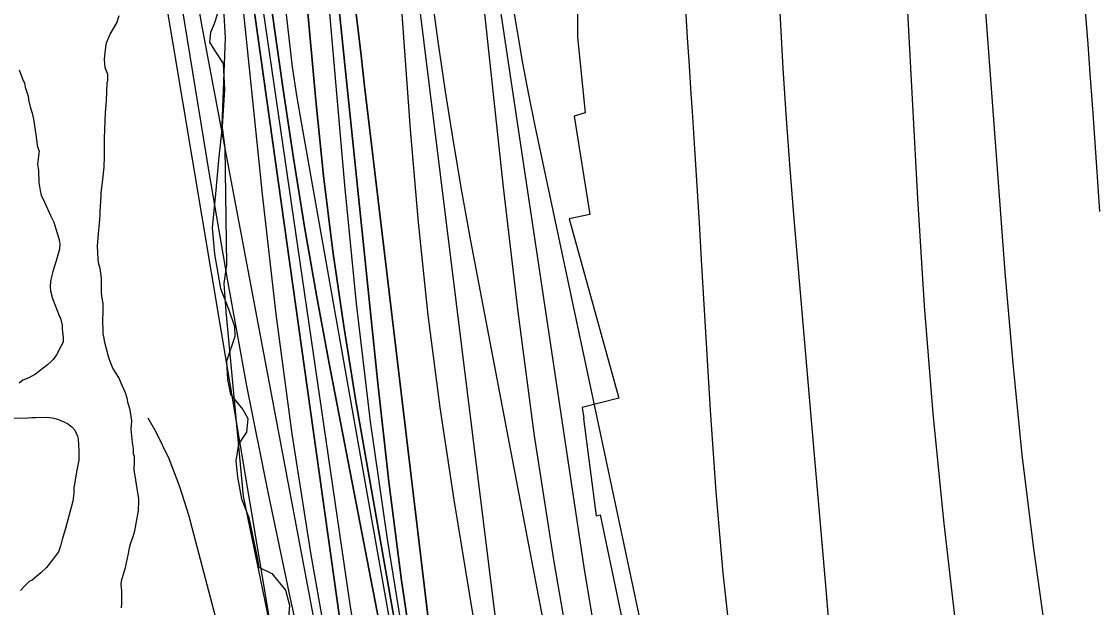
# Model space of a CAD drawing. Extents: x 3172231 to 3210228, y 940198 to 965780.
# Drawn here: x 3187870 to 3189224, y 952541 to 953277 of the extents above; entities that cross this region are included whole.
import ezdxf

# ---------------------------------------------------------------- set-up
doc = ezdxf.new("R2010")
doc.units = 0
for name, color, linetype in [('V-RIVR-EDGE', 7, 'Continuous'), ('V-RRAP-RVMT', 7, 'Continuous'), ('V-SITE-VEGE', 7, 'Continuous'), ('V-TOPO-DPTH', 7, 'Continuous'), ('V-TOPO-MAJR', 7, 'Continuous'), ('V-TOPO-MINR', 7, 'Continuous'), ('V-TOPO-WATR', 7, 'Continuous')]:
    doc.layers.add(name, color=color, linetype=linetype)

msp = doc.modelspace()

# ---------------------------------------------------------------- linework, layer by layer
at = {"layer": 'V-RIVR-EDGE'}
msp.add_lwpolyline([(3188116.97, 953287.206), (3188112.789, 953274.251), (3188108.094, 953263.371), (3188107.028, 953251.445), (3188113.743, 953240.538), (3188124.076, 953224.435), (3188125.551, 953191.758), (3188122.843, 953145.607), (3188118.071, 953103.092), (3188114.335, 953060.574), (3188110.081, 953018.058), (3188113.111, 952984.858), (3188120.784, 952941.794), (3188131.089, 952914.8), (3188138.299, 952894.037), (3188138.786, 952881.589), (3188128.337, 952850.497), (3188129.317, 952827.157), (3188133.419, 952808.476), (3188148.932, 952789.767), (3188155.127, 952778.342), (3188153.529, 952761.232), (3188143.119, 952746.218), (3188139.955, 952724.962), (3188141.979, 952704.731), (3188147.098, 952677.231), (3188156.375, 952653.87), (3188166.623, 952603.538), (3188168.668, 952591.605), (3188185.245, 952583.784), (3188202.307, 952562.479), (3188207.447, 952543.796), (3188205.307, 952517.351)], dxfattribs=at)
at = {"layer": 'V-RRAP-RVMT'}
for p, q in [((3188569.57, 953333.25), (3188569.624, 953257.404)), ((3188127.069, 953256.795), (3188123.568, 953318.214)), ((3188122.835, 953147.047), (3188127.069, 953256.795)), ((3188569.624, 953257.404), (3188579.186, 953162.299)), ((3188579.186, 953162.299), (3188565.221, 953158.429)), ((3188565.221, 953158.429), (3188585.163, 953034.537)), ((3188126.719, 953118.277), (3188122.835, 953147.047)), ((3188128.823, 952971.605), (3188126.719, 953118.277)), ((3188585.163, 953034.537), (3188559.089, 953029.22)), ((3188559.089, 953029.22), (3188621.738, 952803.905)), ((3188125.147, 952948.125), (3188128.823, 952971.605)), ((3188127.85, 952912.647), (3188125.147, 952948.125)), ((3188149.523, 952680.82), (3188127.85, 952912.647)), ((3188621.738, 952803.905), (3188575.639, 952792.304)), ((3188575.639, 952792.304), (3188577.426, 952778.602)), ((3188577.426, 952778.602), (3188577.1, 952778.547)), ((3188577.1, 952778.547), (3188593.244, 952656.133)), ((3188196.99, 952451.283), (3188149.523, 952680.82)), ((3188593.244, 952656.133), (3188593.275, 952655.986)), ((3188593.275, 952655.986), (3188598.088, 952657.261)), ((3188598.088, 952657.261), (3188625.768, 952525.383))]:
    msp.add_line(p, q, dxfattribs=at)
at = {"layer": 'V-SITE-VEGE'}
for points in [[(3187996.288, 952574.502), (3188001.004, 952590.976), (3188005.096, 952608.665), (3188006.245, 952615.978), (3188008.015, 952622.079), (3188010.982, 952630.019), (3188012.74, 952637.339), (3188016.221, 952655.63), (3188017.37, 952662.941), (3188017.87, 952674.51), (3188017.841, 952677.554), (3188012.025, 952714.012), (3188012.537, 952724.365), (3188012.479, 952730.449), (3188011.234, 952733.478), (3188011.165, 952740.783), (3188009.881, 952748.074), (3188008.504, 952765.101), (3188009.016, 952775.452), (3188007.697, 952786.394), (3188007.06, 952789.432), (3188004.55, 952797.319), (3188003.272, 952804.001), (3188001.383, 952810.678), (3187995.794, 952822.798), (3187992.681, 952830.07), (3187985.272, 952841.566), (3187980.916, 952851.869), (3187980.279, 952854.906), (3187979.658, 952856.119), (3187974.61, 952875.546), (3187974.575, 952879.198), (3187973.307, 952884.662), (3187973.234, 952892.571), (3187972.582, 952896.827), (3187972.523, 952903.522), (3187973.068, 952910.221), (3187972.949, 952922.998), (3187971.669, 952929.683), (3187971.001, 952935.761), (3187970.903, 952946.716), (3187970.827, 952954.625), (3187969.496, 952966.784), (3187967.62, 952972.244), (3187966.954, 952978.325), (3187966.266, 952986.838), (3187966.193, 952994.748), (3187967.262, 953010.583), (3187967.825, 953015.455), (3187968.359, 953023.373), (3187969.476, 953034.338), (3187969.441, 953037.987), (3187970.465, 953058.688), (3187970.438, 953061.732), (3187971.016, 953064.779), (3187972.138, 953075.136), (3187973.285, 953082.449), (3187974.395, 953094.023), (3187974.878, 953107.416), (3187974.661, 953130.538), (3187976.187, 953162.811), (3187977.264, 953177.425), (3187978.274, 953199.951), (3187978.853, 953203.001), (3187978.78, 953210.912), (3187975.663, 953218.795), (3187974.952, 953229.741), (3187975.486, 953237.659), (3187976.635, 953244.972), (3187977.192, 953250.455), (3187981.958, 953261.455), (3187990.349, 953275.527), (3187993.304, 953284.685)], [(3187867.356, 953216.565), (3187871.724, 953205.043), (3187874.211, 953199.589), (3187874.864, 953194.727), (3187878.622, 953183.199), (3187879.271, 953178.945), (3187881.182, 953169.833), (3187883.691, 953161.946), (3187885.583, 953154.66), (3187888.838, 953132.173), (3187890.15, 953121.84), (3187890.787, 953118.803), (3187892.037, 953115.164), (3187892.653, 953114.56), (3187890.372, 953098.106), (3187891.67, 953089.599), (3187892.413, 953075.001), (3187893.726, 953064.669), (3187894.996, 953059.2), (3187899.342, 953050.115), (3187907.415, 953032.54), (3187911.136, 953025.271), (3187914.907, 953012.526), (3187917.413, 953004.64), (3187918.693, 952997.957), (3187918.149, 952991.258), (3187914.024, 952976.613), (3187909.891, 952963.184), (3187908.128, 952956.475), (3187906.966, 952950.378), (3187906.416, 952944.287), (3187907.075, 952938.817), (3187909.6, 952929.101), (3187918.329, 952906.665), (3187919.57, 952904.243), (3187921.475, 952895.741), (3187921.52, 952890.871), (3187922.838, 952879.931), (3187922.89, 952874.454), (3187920.502, 952869.564), (3187914.519, 952858.554), (3187910.317, 952852.428), (3187907.904, 952849.971), (3187903.075, 952845.666), (3187887.971, 952833.961), (3187879.491, 952829.62), (3187872.216, 952826.513), (3187867.383, 952822.814)], [(3187854.407, 952778.876), (3187878.745, 952779.104), (3187883.607, 952779.757), (3187888.477, 952779.804), (3187903.081, 952779.941), (3187911.003, 952778.796), (3187917.106, 952777.027), (3187928.106, 952772.261), (3187933.621, 952768.053), (3187937.312, 952763.828), (3187941.037, 952755.951), (3187941.674, 952752.914), (3187942.426, 952737.705), (3187942.532, 952726.142), (3187939.628, 952711.511), (3187936.169, 952690.788), (3187936.224, 952684.701), (3187935.106, 952674.346), (3187925.687, 952640.178), (3187921.558, 952626.141), (3187919.795, 952619.431), (3187916.832, 952610.883), (3187910.827, 952602.308), (3187901.801, 952591.267), (3187894.562, 952584.507), (3187883.693, 952575.276), (3187880.058, 952573.417), (3187874.024, 952567.881), (3187869.207, 952562.36)], [(3187995.997, 952540.417), (3187996.554, 952545.902), (3187996.407, 952561.723), (3187995.723, 952569.628), (3187996.288, 952574.502)]]:
    msp.add_lwpolyline(points, dxfattribs=at)
at = {"layer": 'V-TOPO-DPTH'}
for points in [[(3188398.982, 952114.947), (3188257.474, 952847.576), (3188241.55, 952933.362), (3188226.46, 953019.288), (3188212.619, 953105.424), (3188199.612, 953191.701), (3188175.507, 953359.869), (3188175.228, 953362.17), (3188174.902, 953366.788), (3188174.856, 953369.105), (3188175.021, 953465.232), (3188175.15, 953515.616), (3188175.336, 953565.999), (3188175.606, 953616.382), (3188175.933, 953666.765), (3188183.717, 954728.349)], [(3188183.717, 954728.349), (3188175.933, 953666.765), (3188175.606, 953616.382), (3188175.336, 953565.999), (3188175.15, 953515.616), (3188175.021, 953465.232), (3188174.856, 953369.105), (3188174.902, 953366.788), (3188175.228, 953362.17), (3188175.507, 953359.869), (3188199.612, 953191.701), (3188212.619, 953105.424), (3188226.46, 953019.288), (3188241.55, 952933.362), (3188257.474, 952847.576), (3188398.982, 952114.947)], [(3188288.83, 954714.661), (3188281.954, 953447.064), (3188281.915, 953434.48), (3188281.914, 953421.896), (3188281.971, 953409.313), (3188282.066, 953396.729), (3188282.206, 953382.51), (3188282.307, 953377.038), (3188282.471, 953371.568), (3188282.727, 953366.102), (3188283.047, 953360.638), (3188283.454, 953355.18), (3188283.917, 953349.728), (3188284.463, 953344.282), (3188285.064, 953338.842), (3188292.857, 953272.932), (3188297.403, 953234.542), (3188301.96, 953196.153), (3188306.532, 953157.766), (3188311.115, 953119.38), (3188412.518, 952271.409)], [(3188412.518, 952271.409), (3188311.115, 953119.38), (3188306.532, 953157.766), (3188301.96, 953196.153), (3188297.403, 953234.542), (3188292.857, 953272.932), (3188285.064, 953338.842), (3188284.463, 953344.282), (3188283.917, 953349.728), (3188283.454, 953355.18), (3188283.047, 953360.638), (3188282.727, 953366.102), (3188282.471, 953371.568), (3188282.307, 953377.038), (3188282.206, 953382.51), (3188282.066, 953396.729), (3188281.971, 953409.313), (3188281.914, 953421.896), (3188281.915, 953434.48), (3188281.954, 953447.064), (3188288.83, 954714.661)], [(3188337.047, 954374.873), (3188341.984, 953412.468), (3188342.265, 953394.002), (3188342.794, 953375.545), (3188343.695, 953357.104), (3188344.843, 953338.671), (3188359.117, 953141.606), (3188369.175, 953024.836), (3188381.345, 952908.315), (3188396.684, 952792.17), (3188414.134, 952676.273), (3188503.048, 952135.843), (3188506.512, 952118.781), (3188510.802, 952101.963), (3188516.329, 952085.51), (3188522.681, 952069.3), (3188687.865, 951690.045), (3188757.109, 951533.399), (3188827.484, 951377.271), (3188899.555, 951221.918), (3188972.756, 951067.083), (3189101.643, 950798.26)], [(3188337.047, 954374.873), (3188341.984, 953412.468), (3188342.265, 953394.002), (3188342.794, 953375.545), (3188343.695, 953357.104), (3188344.843, 953338.671), (3188359.117, 953141.606), (3188369.175, 953024.836), (3188381.345, 952908.315), (3188396.684, 952792.17), (3188414.134, 952676.273), (3188503.048, 952135.843), (3188506.512, 952118.781), (3188510.802, 952101.963), (3188516.329, 952085.51), (3188522.681, 952069.3), (3188687.865, 951690.045), (3188757.109, 951533.399), (3188827.484, 951377.271), (3188899.555, 951221.918), (3188972.756, 951067.083), (3189101.643, 950798.26)], [(3188413.333, 952106.213), (3188290.956, 952800.338), (3188275.588, 952894.348), (3188261.79, 952988.567), (3188250.345, 953083.102), (3188240.468, 953177.846), (3188228.212, 953311.575), (3188226.008, 953339.63), (3188224.291, 953367.708), (3188223.304, 953395.821), (3188222.803, 953423.958), (3188220.724, 953857.117), (3188219.851, 954007.691), (3188218.777, 954158.263), (3188217.401, 954308.833)], [(3188217.401, 954308.833), (3188218.777, 954158.263), (3188219.851, 954007.691), (3188220.724, 953857.117), (3188222.803, 953423.958), (3188223.304, 953395.821), (3188224.291, 953367.708), (3188226.008, 953339.63), (3188228.212, 953311.575), (3188240.468, 953177.846), (3188250.345, 953083.102), (3188261.79, 952988.567), (3188275.588, 952894.348), (3188290.956, 952800.338), (3188413.333, 952106.213)], [(3188258.378, 954266.154), (3188258.648, 954168.026), (3188261.902, 953387.542), (3188262.066, 953378.887), (3188262.4, 953370.241), (3188262.99, 953361.609), (3188263.75, 953352.986), (3188318.373, 952822.81), (3188332.487, 952698.603), (3188348.33, 952574.637), (3188366.769, 952451.029), (3188386.937, 952327.661), (3188427.069, 952097.365), (3188428.744, 952089.406), (3188430.779, 952081.554), (3188433.355, 952073.862), (3188436.291, 952066.277), (3188516.098, 951879.701), (3188559.885, 951779.215), (3188604.571, 951679.138), (3188650.604, 951579.673), (3188697.535, 951480.617), (3189056.796, 950735.385)], [(3189056.796, 950735.385), (3188697.535, 951480.617), (3188650.604, 951579.673), (3188604.571, 951679.138), (3188559.885, 951779.215), (3188516.098, 951879.701), (3188436.291, 952066.277), (3188433.355, 952073.862), (3188430.779, 952081.554), (3188428.744, 952089.406), (3188427.069, 952097.365), (3188386.937, 952327.661), (3188366.769, 952451.029), (3188348.33, 952574.637), (3188332.487, 952698.603), (3188318.373, 952822.81), (3188263.75, 953352.986), (3188262.99, 953361.609), (3188262.4, 953370.241), (3188262.066, 953378.887), (3188261.902, 953387.542), (3188258.648, 954168.026), (3188258.378, 954266.154)], [(3188984.292, 950681.125), (3188411.405, 951908.58), (3188399.908, 951933.566), (3188388.593, 951958.633), (3188377.551, 951983.822), (3188366.691, 952009.091), (3188346.666, 952056.391), (3188345.432, 952059.807), (3188344.964, 952061.561), (3188344.571, 952063.337), (3188327.499, 952154.292), (3188318.951, 952201.616), (3188310.836, 952249.01), (3188303.37, 952296.512), (3188296.336, 952344.084), (3188156.524, 953336.521), (3188154.947, 953349.782), (3188153.755, 953363.07), (3188153.139, 953376.397), (3188152.906, 953389.75), (3188156.484, 954231.344)]]:
    msp.add_lwpolyline(points, dxfattribs=at)
at = {"layer": 'V-TOPO-MAJR'}
for points in [[(3188474.352, 952468.639), (3188464.86, 952541.22), (3188363.321, 953358.938), (3188362.382, 953367.866), (3188361.668, 953376.808), (3188361.29, 953385.77), (3188361.136, 953394.747), (3188361.862, 953836.594), (3188362.547, 953988.464), (3188363.811, 954140.328), (3188365.944, 954292.183)], [(3188071.261, 954231.997), (3188069.454, 954086.17), (3188067.769, 953940.343), (3188066.266, 953794.514), (3188064.885, 953648.683), (3188062.459, 953374.452), (3188062.604, 953365.753), (3188063.045, 953357.076), (3188063.928, 953348.433), (3188065.106, 953339.813), (3188106.126, 953087.867), (3188129.123, 952953.498), (3188153.57, 952819.405), (3188180.19, 952685.727), (3188208.258, 952552.325), (3188310.743, 952084.134)], [(3189139.683, 954235.841), (3189162.167, 953879.071), (3189165.628, 953825.142), (3189169.17, 953771.219), (3189172.834, 953717.303), (3189176.58, 953663.394), (3189179.822, 953617.497), (3189182.076, 953586.545), (3189184.422, 953555.6), (3189186.903, 953524.666), (3189189.475, 953493.738), (3189192.161, 953462.821), (3189194.907, 953431.908), (3189197.745, 953401.004), (3189200.643, 953370.106), (3189201.734, 953358.652), (3189205.094, 953322.02), (3189208.282, 953285.374), (3189211.21, 953248.706), (3189213.965, 953212.024), (3189217.547, 953161.979), (3189221.852, 953100.257), (3189226.01, 953038.524)]]:
    msp.add_lwpolyline(points, dxfattribs=at)
at = {"layer": 'V-TOPO-MINR'}
for points in [[(3188097.072, 954721.893), (3188085.954, 953530.565), (3188085.739, 953501.9), (3188085.593, 953473.234), (3188085.551, 953444.568), (3188085.578, 953415.902), (3188085.656, 953388.091), (3188085.918, 953373.342), (3188086.475, 953358.608), (3188087.474, 953343.898), (3188088.767, 953329.204), (3188090.466, 953314.548), (3188092.409, 953299.927), (3188094.719, 953285.36), (3188097.274, 953270.829), (3188322.624, 952077.325)], [(3188196.522, 954714.666), (3188194.73, 953811.512), (3188194.644, 953737.231), (3188194.64, 953662.95), (3188194.759, 953588.669), (3188194.959, 953514.388), (3188195.225, 953438.956), (3188195.863, 953402.417), (3188197.178, 953365.912), (3188199.509, 953329.457), (3188202.517, 953293.037), (3188206.465, 953256.7), (3188210.987, 953220.443), (3188216.37, 953184.303), (3188222.327, 953148.242), (3188406.443, 952110.633)], [(3188288.83, 954714.661), (3188281.954, 953447.064), (3188281.915, 953434.48), (3188281.914, 953421.896), (3188281.971, 953409.313), (3188282.066, 953396.729), (3188282.206, 953382.51), (3188282.307, 953377.038), (3188282.471, 953371.568), (3188282.727, 953366.102), (3188283.047, 953360.638), (3188283.454, 953355.18), (3188283.917, 953349.728), (3188284.463, 953344.282), (3188285.064, 953338.842), (3188292.857, 953272.932), (3188297.403, 953234.542), (3188301.96, 953196.153), (3188306.532, 953157.766), (3188311.115, 953119.38), (3188412.518, 952271.409)], [(3188526.161, 954714.327), (3188478.68, 953586.149), (3188477.438, 953552.521), (3188476.425, 953518.887), (3188475.757, 953485.245), (3188475.32, 953451.597), (3188474.822, 953388.341), (3188474.855, 953386.321), (3188475.147, 953382.296), (3188475.407, 953380.291), (3188487.078, 953304.558), (3188493.559, 953264.753), (3188500.49, 953225.03), (3188508.094, 953185.431), (3188516.149, 953145.913), (3188724.403, 952166.755)], [(3188146.903, 954685.443), (3188141.912, 953400.073), (3188142.141, 953381.189), (3188142.772, 953362.325), (3188144.007, 953343.491), (3188145.645, 953324.677), (3188172.931, 953060.298), (3188190.39, 952909.582), (3188210.348, 952759.229), (3188234.053, 952609.422), (3188260.257, 952459.978), (3188333.603, 952070.332), (3188335.022, 952063.931), (3188336.71, 952057.612), (3188338.8, 952051.414), (3188341.158, 952045.297), (3188414.053, 951872.956), (3188453.554, 951780.948), (3188493.71, 951689.231), (3188534.849, 951597.951), (3188576.643, 951506.963), (3188957.402, 950689.628)], [(3188406.222, 954686.367), (3188378.119, 953518.641), (3188377.627, 953495.172), (3188377.234, 953471.701), (3188376.987, 953448.229), (3188376.838, 953424.754), (3188376.695, 953380.162), (3188376.77, 953377.81), (3188377.011, 953375.469), (3188394.092, 953252.07), (3188403.271, 953189.28), (3188413.085, 953126.596), (3188423.851, 953064.067), (3188435.252, 953001.643), (3188595.031, 952162.939)], [(3188764.229, 952482.087), (3188752.974, 952584.095), (3188744.11, 952686.338), (3188736.838, 952788.738), (3188725.644, 952977.65), (3188722.849, 953024.244), (3188720.008, 953070.835), (3188717.098, 953117.422), (3188714.143, 953164.006), (3188712.719, 953186.198), (3188710.439, 953221.684), (3188708.155, 953257.17), (3188705.865, 953292.656), (3188703.571, 953328.141), (3188701.459, 953363.635), (3188699.594, 953399.141), (3188698.099, 953434.664), (3188696.851, 953470.199), (3188695.256, 953523.504), (3188693.534, 953585.704), (3188691.994, 953647.907), (3188690.729, 953710.117), (3188689.647, 953772.331), (3188675.611, 954696.854)], [(3189046.003, 952515.578), (3189030.355, 952650.115), (3189016.711, 952784.832), (3189006.072, 952919.819), (3188997.437, 953054.987), (3188978.891, 953406.907), (3188978.644, 953410.835), (3188978.395, 953414.057), (3188978.148, 953418.284), (3188978.064, 953421.573), (3188978.006, 953424.237), (3188977.979, 953425.568), (3188953.787, 954695.566)], [(3188243.426, 954568.784), (3188250.492, 953398.129), (3188250.751, 953383.808), (3188251.242, 953369.498), (3188252.079, 953355.204), (3188253.146, 953340.921), (3188276.553, 953071.632), (3188291.428, 952922.965), (3188308.874, 952774.634), (3188330.175, 952626.808), (3188354.047, 952479.318), (3188420.208, 952101.79), (3188422.505, 952090.908), (3188425.293, 952080.172), (3188428.816, 952069.654), (3188432.829, 952059.281), (3188543.286, 951800.73), (3188603.818, 951661.609), (3188665.575, 951523.044), (3188729.171, 951385.313), (3188793.992, 951248.138), (3189037.616, 950741.331)], [(3188452.207, 954446.712), (3188442.927, 953418.472), (3188443.078, 953400.333), (3188443.645, 953382.215), (3188444.839, 953364.127), (3188446.45, 953346.059), (3188476.013, 953068.883), (3188494.473, 952912.496), (3188515.269, 952756.447), (3188539.568, 952600.905), (3188566.203, 952445.702)], [(3188054.071, 954377.349), (3188043.294, 953392.623), (3188043.583, 953374.218), (3188044.521, 953355.862), (3188046.433, 953337.583), (3188048.995, 953319.354), (3188181.116, 952531.99), (3188196.565, 952450.339), (3188214.245, 952369.224), (3188235.273, 952288.91), (3188258.532, 952209.132), (3188295.924, 952090.122), (3188302.445, 952070.354), (3188309.336, 952050.721), (3188316.782, 952031.293), (3188324.599, 952012), (3188773.125, 950948.599), (3188795.434, 950896.464), (3188818.102, 950844.487), (3188841.309, 950792.749)], [(3188337.047, 954374.873), (3188341.984, 953412.468), (3188342.265, 953394.002), (3188342.794, 953375.545), (3188343.695, 953357.104), (3188344.843, 953338.671), (3188359.117, 953141.606), (3188369.175, 953024.836), (3188381.345, 952908.315), (3188396.684, 952792.17), (3188414.134, 952676.273), (3188503.048, 952135.843), (3188506.512, 952118.781), (3188510.802, 952101.963), (3188516.329, 952085.51), (3188522.681, 952069.3), (3188687.865, 951690.045), (3188757.109, 951533.399), (3188827.484, 951377.271), (3188899.555, 951221.918), (3188972.756, 951067.083), (3189101.643, 950798.26)], [(3188168.596, 954330.235), (3188167.325, 954169.154), (3188166.239, 954008.073), (3188165.428, 953846.989), (3188164.8, 953685.905), (3188163.868, 953379.428), (3188164.018, 953371.593), (3188164.4, 953363.775), (3188165.127, 953355.982), (3188166.086, 953348.205), (3188283.783, 952541.571), (3188297.111, 952462.252)], [(3188217.401, 954308.833), (3188218.777, 954158.263), (3188219.851, 954007.691), (3188220.724, 953857.117), (3188222.803, 953423.958), (3188223.304, 953395.821), (3188224.291, 953367.708), (3188226.008, 953339.63), (3188228.212, 953311.575), (3188240.468, 953177.846), (3188250.345, 953083.102), (3188261.79, 952988.567), (3188275.588, 952894.348), (3188290.956, 952800.338), (3188413.333, 952106.213)], [(3188258.378, 954266.154), (3188258.648, 954168.026), (3188261.902, 953387.542), (3188262.066, 953378.887), (3188262.4, 953370.241), (3188262.99, 953361.609), (3188263.75, 953352.986), (3188318.373, 952822.81), (3188332.487, 952698.603), (3188348.33, 952574.637), (3188366.769, 952451.029), (3188386.937, 952327.661), (3188427.069, 952097.365), (3188428.744, 952089.406), (3188430.779, 952081.554), (3188433.355, 952073.862), (3188436.291, 952066.277), (3188516.098, 951879.701), (3188559.885, 951779.215), (3188604.571, 951679.138), (3188650.604, 951579.673), (3188697.535, 951480.617), (3189056.796, 950735.385)], [(3188888.392, 952491.657), (3188882.131, 952563.961), (3188875.878, 952636.266), (3188869.637, 952708.572), (3188863.404, 952780.879), (3188842.009, 953029.318), (3188836.935, 953092.189), (3188832.312, 953155.091), (3188828.366, 953218.039), (3188824.87, 953281.018), (3188821.535, 953347.573), (3188820.187, 953377.302), (3188819.027, 953407.038), (3188818.15, 953436.783), (3188817.462, 953466.535), (3188813.377, 953688.615), (3188810.084, 953829.387), (3188805.852, 953970.126), (3188800.212, 954110.816), (3188793.634, 954251.473)], [(3189159.126, 952503.867), (3189143.182, 952618.145), (3189128.966, 952732.618), (3189117.345, 952847.383), (3189107.454, 952962.344), (3189073.338, 953419.335), (3189073.189, 953421.594), (3189073.065, 953423.854), (3189072.921, 953428.379), (3189065.869, 953828.95), (3189063.385, 953973.175), (3189060.975, 954117.4), (3189058.674, 954261.628)], [(3188156.484, 954231.344), (3188152.906, 953389.75), (3188153.139, 953376.397), (3188153.755, 953363.07), (3188154.947, 953349.782), (3188156.524, 953336.521), (3188296.336, 952344.084), (3188303.37, 952296.512), (3188310.836, 952249.01), (3188318.951, 952201.616), (3188327.499, 952154.292), (3188344.571, 952063.337), (3188344.964, 952061.561), (3188345.432, 952059.807), (3188346.666, 952056.391), (3188366.691, 952009.091), (3188377.551, 951983.822), (3188388.593, 951958.633), (3188399.908, 951933.566), (3188411.405, 951908.58), (3188984.292, 950681.125)], [(3188473.417, 954205.505), (3188467.638, 954041.132), (3188463.884, 953876.7), (3188461.479, 953712.229), (3188458.866, 953403.407), (3188459.019, 953393.334), (3188459.487, 953383.284), (3188460.43, 953373.267), (3188461.689, 953363.273), (3188577.933, 952588.567), (3188590.414, 952513.676)], [(3188029.302, 952779.25), (3188039.291, 952761.643), (3188055.768, 952728.008), (3188069.109, 952693.012), (3188080.361, 952657.107), (3188242.764, 952041.358), (3188243.73, 952037.767), (3188244.719, 952034.182), (3188245.744, 952030.607), (3188246.792, 952027.039), (3188338.086, 950349.589)]]:
    msp.add_lwpolyline(points, dxfattribs=at)
at = {"layer": 'V-TOPO-WATR'}
msp.add_lwpolyline([(3188183.717, 954728.349), (3188175.933, 953666.765), (3188175.606, 953616.382), (3188175.336, 953565.999), (3188175.15, 953515.616), (3188175.021, 953465.232), (3188174.856, 953369.105), (3188174.902, 953366.788), (3188175.228, 953362.17), (3188175.507, 953359.869), (3188199.612, 953191.701), (3188212.619, 953105.424), (3188226.46, 953019.288), (3188241.55, 952933.362), (3188257.474, 952847.576), (3188398.982, 952114.947)], dxfattribs=at)

doc.saveas('drawing.dxf')
